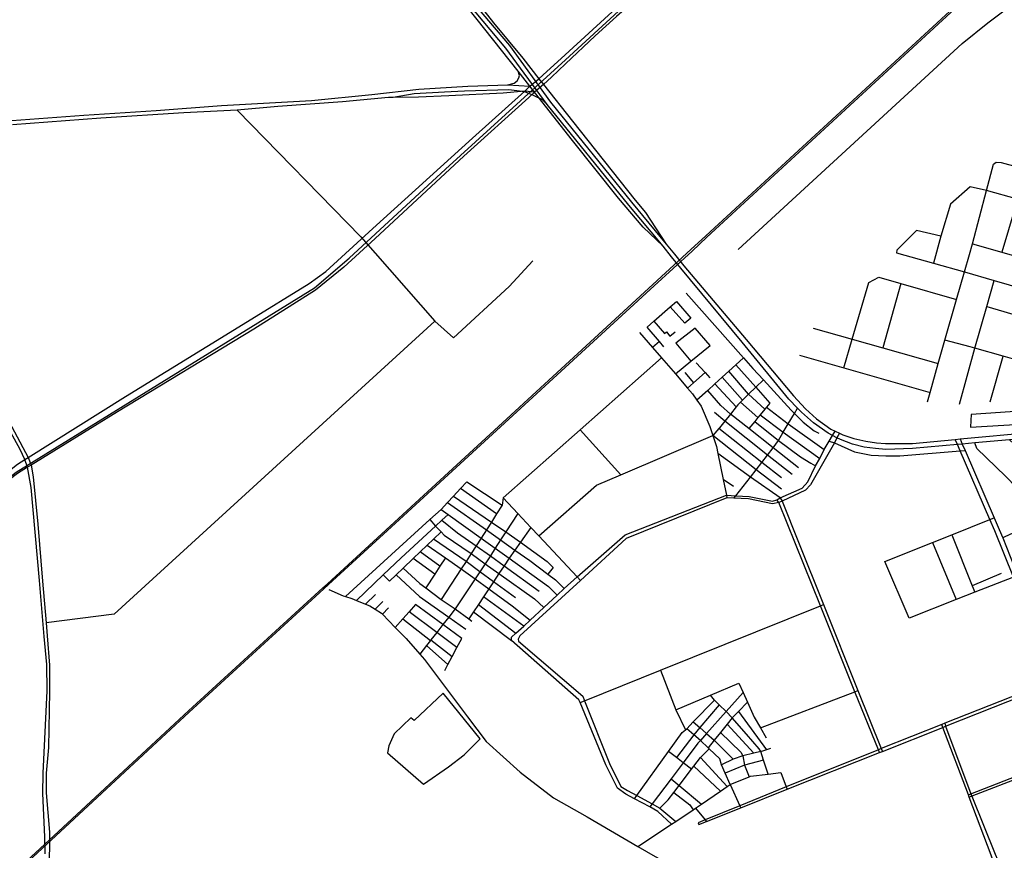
# Model space of a CAD drawing. Header units: millimetres. Extents: x 664923 to 767831, y 3118803 to 3207600.
# Tile 314 of 422: x 723421 to 725835, y 3168845 to 3170882. Entities that reach past the tile are written whole.
import ezdxf

# ---------------------------------------------------------------- set-up
doc = ezdxf.new("R2010")
doc.units = ezdxf.units.MM
for name, color, linetype in [('railways', 4, 'Continuous'), ('roads_2', 2, 'Continuous'), ('roads_3', 3, 'Continuous'), ('water', 7, 'Continuous')]:
    doc.layers.add(name, color=color, linetype=linetype)

msp = doc.modelspace()

# ---------------------------------------------------------------- linework, layer by layer
at = {"layer": 'railways'}
for points in [[(725103.03, 3170351.92), (725928.26, 3171112.69), (726001.53, 3171179), (726298.98, 3171448.27), (726638.62, 3171763.36)], [(725106.12, 3170348.27), (725931.25, 3171110.02), (726300.23, 3171444.35), (726482.96, 3171613.6), (726612.56, 3171732.9), (726641.97, 3171759.97)], [(725794.31, 3170874.45), (726047.63, 3171065.08), (726292.97, 3171291.19), (726482.69, 3171466.04), (726517.51, 3171510.56), (726585.46, 3171685.18), (726612.56, 3171732.9)], [(721968.52, 3168449.67), (722036.04, 3168485.82), (722077.83, 3168514.7), (722110.2, 3168544.63), (722142.03, 3168577.68), (722179.69, 3168637.63), (722273.15, 3168810.78), (722313.67, 3168893.9), (722362.81, 3168947.13), (722393.01, 3168973.88), (722651.8, 3169176.29), (723111.99, 3169536.53), (723412.79, 3169771.88), (723540.73, 3169851.88), (724033.22, 3170156), (724143.95, 3170224.64), (724228.68, 3170297.06), (724357.92, 3170416.17), (724465.28, 3170515.43), (724759.14, 3170783.47), (725098.31, 3171096.44), (725130.13, 3171119.75), (725164.6, 3171139.12)], [(725182.42, 3170318.5), (725731.52, 3170823.78), (725794.31, 3170874.45)], [(725066.26, 3170318.03), (725103.03, 3170351.92)], [(725069.49, 3170314.45), (725106.12, 3170348.27)], [(724175.72, 3169498.65), (724329.46, 3169639.39), (724973.37, 3170232.4), (725066.26, 3170318.03)], [(724177.92, 3169496.45), (724332.38, 3169638.14), (724976.95, 3170229.04), (725069.49, 3170314.45)], [(721027.57, 3167389.99), (721586.85, 3167530.04), (721668.15, 3167552), (721802.08, 3167586.2), (721946.36, 3167631.53), (722020.72, 3167660.53), (722094.29, 3167692.51), (722180.9, 3167735.54), (722291.71, 3167801.03), (722387.45, 3167865.93), (722475.47, 3167934.93), (722645.88, 3168089.66), (723213.47, 3168610.3), (723561.67, 3168932.26), (723835.26, 3169187), (724164.19, 3169488.11)], [(721029.02, 3167385.09), (721669.47, 3167546.08), (721803.49, 3167580.57), (721947.92, 3167626.28), (722023.13, 3167655.05), (722096.91, 3167687.02), (722183.28, 3167731.29), (722294.22, 3167796.63), (722389.99, 3167862.06), (722478.66, 3167931.58), (722649.73, 3168085.95), (723216.02, 3168607.72), (723836.76, 3169183.46), (724166.5, 3169485.97)], [(724164.19, 3169488.11), (724175.72, 3169498.65)], [(724166.5, 3169485.97), (724177.92, 3169496.45)]]:
    msp.add_lwpolyline(points, dxfattribs=at)
at = {"layer": 'roads_2'}
for points in [[(725830.6, 3172495.54), (725830.06, 3172483.91), (725812.88, 3172110.52), (725811.69, 3172084.81), (725806.09, 3171930.16), (725802.11, 3171913.88), (725792.18, 3171901.09), (725676.19, 3171795.15), (725492.22, 3171626.01), (725390, 3171532.69), (725380.75, 3171519.7), (725355.47, 3171470.61), (725333.43, 3171419.62), (725323.22, 3171395.98), (725301.46, 3171363.39), (725244.38, 3171250.92), (725229.04, 3171224.98), (725185.88, 3171175.95), (725083.91, 3171077.98), (725077.71, 3171072.02), (724943.83, 3170943.4), (724884.38, 3170889.96), (724831.9, 3170842.78), (724759.14, 3170773.75)], [(724998.53, 3170326.77), (724949.44, 3170373.25), (724889.21, 3170444.64), (724776.8, 3170585.66), (724683.69, 3170704.41), (724671.98, 3170719.27), (724643.18, 3170755.93), (724520.8, 3170910.39), (724436.81, 3171017.03), (724406.57, 3171067.52)], [(724457.7, 3171029.15), (724479.04, 3171007.99), (724582.82, 3170874.76), (724654.38, 3170787.68), (724694.27, 3170737.37), (724705.65, 3170723.02), (724776.67, 3170633.43), (724929.9, 3170439.75), (724955.13, 3170409.41), (725006.35, 3170331.26)], [(724914.93, 3170427.36), (724714.37, 3170674.49), (724613.34, 3170812.7), (724501.58, 3170945.92)], [(724510.38, 3170951.05), (724621.92, 3170819.2), (724722.33, 3170679.62), (724921.12, 3170434.89)], [(724748.3, 3170786.93), (724826.17, 3170858.39), (724873.91, 3170901.6)], [(724713.2, 3170754.74), (724748.3, 3170786.93)], [(724759.14, 3170773.75), (724725.08, 3170741.45)], [(724617.87, 3170722.18), (724633.51, 3170726.47), (724641.14, 3170732.2), (724645.26, 3170739.21), (724646.31, 3170745), (724643.18, 3170755.93)], [(724671.98, 3170719.27), (724694.27, 3170737.37), (724713.2, 3170754.74)], [(724725.08, 3170741.45), (724705.65, 3170723.02), (724683.69, 3170704.41)], [(722104.73, 3168909), (722236.12, 3168911.78), (722250.07, 3168914.86), (722292.1, 3168926.81), (722299.13, 3168929.49), (722328.33, 3168940.6), (722351.38, 3168954.14), (722558.71, 3169113.52), (722565.73, 3169119.1), (722733.04, 3169251.9), (723155.77, 3169584.99), (723415.72, 3169791.88), (723434.21, 3169803.49), (723441.83, 3169808.28), (723680.41, 3169958.11), (723979.43, 3170142), (724131.05, 3170235.18), (724172.07, 3170264.76), (724287.12, 3170369.58), (724531.67, 3170591.92), (724659.59, 3170706.91), (724671.98, 3170719.27)], [(723916.03, 3170671.32), (724136.62, 3170683.97), (724284.42, 3170698.74), (724399.63, 3170711.62), (724519.9, 3170719.02), (724617.87, 3170722.18), (724671.98, 3170719.27)], [(724683.69, 3170704.41), (724669.62, 3170691.01), (724510.46, 3170547.56), (724292.48, 3170345.38), (724216.03, 3170275.06), (724146.1, 3170218.83), (723995.62, 3170122.96), (723660.83, 3169920.35), (723449.49, 3169789.59), (723440.64, 3169784.12), (723415.95, 3169768.85), (723375.05, 3169737.92), (722745.91, 3169238.21), (722578.22, 3169104.18), (722571.38, 3169098.7), (722561.73, 3169090.99), (722419.44, 3168974.89), (722372.35, 3168939.57), (722352.88, 3168930.16), (722312.25, 3168915.6), (722261.48, 3168899.62), (722246.19, 3168897.09), (722209.98, 3168890.39)], [(724683.69, 3170704.41), (724659.59, 3170706.91), (724606.42, 3170702.26), (724473.34, 3170695.56), (724399.2, 3170692.22), (724337.15, 3170691.57), (724325.33, 3170691.45), (724212.64, 3170680.84), (724053.91, 3170669.53), (723954.63, 3170659.87), (723823.46, 3170653.33), (723620.46, 3170640.54), (723403.44, 3170624.29)], [(724462.27, 3170704.19), (724388.33, 3170700.3), (724337.15, 3170691.57)], [(724714.37, 3170674.49), (724703.24, 3170685.51), (724681.04, 3170696.38), (724659.45, 3170705.19), (724620.5, 3170710.16), (724511.81, 3170706.8), (724462.27, 3170704.19)], [(722997.88, 3170600.94), (723021.59, 3170607.27), (723117.29, 3170611.48), (723210.21, 3170619.14), (723290.5, 3170626.72), (723401.98, 3170634.58), (723578.74, 3170647.67), (723755.69, 3170659.8), (723916.03, 3170671.32)], [(725018.87, 3170300.46), (724998.53, 3170326.77), (724914.93, 3170427.36)], [(724921.12, 3170434.89), (725006.35, 3170331.26), (725026.78, 3170306.91)], [(723148.42, 3170329.08), (723163.62, 3170313.01), (723180.47, 3170281.77), (723284.57, 3170099.18), (723353.38, 3169972.24), (723441.83, 3169808.28), (723449.49, 3169789.59), (723454.6, 3169760.39), (723465.89, 3169644.92), (723476.89, 3169505.01), (723485.8, 3169402.38), (723488.57, 3169370.49), (723494.57, 3169299), (723494.06, 3169234.51), (723492.07, 3169096.45), (723486.28, 3169034.17), (723486.26, 3168985.47), (723493.9, 3168888.98)], [(723483.05, 3168877.94), (723478.31, 3168984.3), (723479.09, 3169034.16), (723488.21, 3169235.49), (723487.36, 3169300.15), (723481.58, 3169369.34), (723469.87, 3169506.55), (723449.65, 3169734.44), (723440.64, 3169784.12), (723434.21, 3169803.49), (723422.7, 3169828.05), (723344.16, 3169968.99), (723212.04, 3170209.23), (723156.74, 3170308.84), (723148.42, 3170329.08)], [(725026.78, 3170306.91), (725049.76, 3170277.94)], [(725041.76, 3170272.72), (725018.87, 3170300.46)], [(726158.52, 3169880.23), (725953.51, 3169861.44), (725847.41, 3169851.72), (725762.96, 3169843.98), (725731.99, 3169841.14), (725720.02, 3169840.04), (725609.68, 3169829.93), (725544.72, 3169827.44), (725519.65, 3169830), (725491.78, 3169833.33), (725462.72, 3169840.79), (725433.86, 3169852.13), (725424.68, 3169856.1), (725414.26, 3169862.24), (725403.53, 3169867.59), (725366.89, 3169892.88), (725337.74, 3169919.15), (725328.38, 3169929.03), (725307.08, 3169951.48), (725192.34, 3170090.9), (725041.76, 3170272.72)], [(725049.76, 3170277.94), (725202.32, 3170097.35), (725317.94, 3169959.1), (725347.66, 3169927.68), (725374.65, 3169902.7), (725409.89, 3169877.45), (725420.62, 3169872.51), (725431.17, 3169867.8), (725438.83, 3169863.75), (725466.38, 3169854.77), (725495.17, 3169848.42), (725521.77, 3169843.74), (725543.51, 3169842.43), (725609.8, 3169842.71), (725714.64, 3169852.49), (725726.59, 3169853.61), (725905.72, 3169870.3), (726158.09, 3169890.12)], [(725277.1, 3169704.39), (725285.62, 3169709.34), (725339.67, 3169733.26), (725353.28, 3169748.21), (725372.51, 3169787.85), (725382.95, 3169806.08), (725393.83, 3169827.51), (725405.56, 3169847.96), (725414.26, 3169862.24), (725420.62, 3169872.51)], [(725431.17, 3169867.8), (725424.68, 3169856.1), (725418.97, 3169843.93), (725359.76, 3169741.01), (725347.96, 3169728.08), (725290.48, 3169700.86), (725281.97, 3169697.4)], [(726138.39, 3168739.16), (726146.93, 3168755.22), (726148.67, 3168773.9), (726147.69, 3168783.37), (726030.62, 3169082.58), (726027.56, 3169090.25), (725961.03, 3169256.46), (725958.64, 3169262.43), (725909.09, 3169385.79), (725857.28, 3169514.8), (725811.76, 3169628.17), (725799.77, 3169655.87), (725726.92, 3169824.12), (725720.02, 3169840.04), (725714.64, 3169852.49)], [(725726.59, 3169853.61), (725731.99, 3169841.14), (725738.95, 3169825.06), (725810.34, 3169660.09), (725822.82, 3169631.25), (725831.05, 3169610.76), (725858.68, 3169542), (725867.93, 3169519), (725919.72, 3169390.12), (725969.24, 3169266.87), (725971.72, 3169260.72), (726038.47, 3169094.63), (726041.6, 3169086.81), (726087.54, 3168972.5), (726157.19, 3168788.23), (726167.06, 3168781.59), (726183, 3168774.56), (726201.91, 3168773.1)], [(725529.15, 3169084.28), (725526.48, 3169090.86), (725468.93, 3169233.65), (725384.83, 3169444.34), (725281.97, 3169697.4), (725277.1, 3169704.39)], [(725285.62, 3169709.34), (725290.48, 3169700.86), (725330.8, 3169600.23), (725392.02, 3169447.23), (725476.32, 3169236.48), (725533.33, 3169093.97), (725536.1, 3169087.05)], [(725688.94, 3169156.17), (725681.56, 3169153.22), (725533.33, 3169093.97), (725526.48, 3169090.86)], [(725529.15, 3169084.28), (725536.1, 3169087.05), (725684.45, 3169146.19), (725690.97, 3169148.79)], [(725813.52, 3168805.96), (725807.76, 3168818.58), (725802.45, 3168832.93), (725748.94, 3168975), (725746.94, 3168980.31), (725684.45, 3169146.19), (725681.56, 3169153.22)], [(725688.94, 3169156.17), (725690.97, 3169148.79), (725753.24, 3168983.01), (725755.37, 3168977.37), (725812.95, 3168834.87), (725818.13, 3168822.37), (725823.01, 3168810.53)], [(725746.94, 3168980.31), (725753.24, 3168983.01), (726027.56, 3169090.25), (726038.47, 3169094.63)], [(726041.6, 3169086.81), (726030.62, 3169082.58), (725887.12, 3169027.72), (725755.37, 3168977.37), (725748.94, 3168975)], [(723493.9, 3168888.98), (723494.1, 3168848.56)], [(723483.48, 3168835.59), (723483.05, 3168877.94)], [(723494.1, 3168848.56), (723492.75, 3168817.93), (723489.4, 3168780.32), (723477, 3168619.16), (723458.1, 3168494.25), (723418.82, 3168276.36), (723404.27, 3168213.83), (723398.42, 3168202.24), (723379.17, 3168190.17), (723373.06, 3168186.34)]]:
    msp.add_lwpolyline(points, dxfattribs=at)
at = {"layer": 'roads_3'}
for points in [[(723954.63, 3170659.87), (724257.46, 3170349.37), (724439.14, 3170142.67), (724484.37, 3170101.42), (724621.34, 3170227.98), (724678.94, 3170290.81)], [(725646.41, 3169944.79), (725652.94, 3169967.65), (725673.27, 3170038.84), (725689.59, 3170096), (725717.98, 3170195.4), (725737.36, 3170263.28), (725749.6, 3170306.15), (725756.67, 3170332.64), (725791.49, 3170463.13), (725808.78, 3170527.95), (725815.37, 3170532.94), (725827.62, 3170531.89), (725962.66, 3170494.85)], [(725791.49, 3170463.13), (725751.14, 3170471.86), (725702.93, 3170429.54), (725679.73, 3170350.81), (725661.83, 3170284.64)], [(726011.91, 3170401.19), (725947.87, 3170419.18), (725867.3, 3170441.82), (725791.49, 3170463.13)], [(725867.3, 3170441.82), (725856.47, 3170404.73), (725845.46, 3170367.06), (725829.35, 3170311.91)], [(725679.73, 3170350.81), (725619.74, 3170364.82), (725571.24, 3170316.75), (725570.64, 3170310.42)], [(725756.67, 3170332.64), (725829.35, 3170311.91), (725911.82, 3170288.4), (725975.49, 3170270.24), (726045.02, 3170250.4), (726119.65, 3170229.13)], [(725570.64, 3170310.42), (725661.83, 3170284.64), (725737.36, 3170263.28), (725810.22, 3170242.38), (725957.17, 3170200.23), (726099.75, 3170159.34), (726145.19, 3170146.3)], [(725441.63, 3170028.15), (725462.05, 3170098.31), (725502.53, 3170237.39), (725527.38, 3170250.67), (725581.26, 3170235.05), (725717.98, 3170195.4)], [(725581.26, 3170235.05), (725537.58, 3170077.04)], [(725725.2, 3169939.34), (725762.86, 3170076.25), (725792.02, 3170178.55), (725810.22, 3170242.38)], [(725055.32, 3170210.98), (725195.34, 3170052.6), (725218.76, 3170026.11), (725244.44, 3169998.28), (725312.4, 3169924.61), (725320.64, 3169916.13), (725341.66, 3169894.49), (725369, 3169873.83), (725379.98, 3169867.62)], [(725000.58, 3170079.82), (724989.84, 3170092.44), (724959.68, 3170127.87), (724976.21, 3170142.42), (725016.21, 3170177.64), (725031.46, 3170191.06), (725066.57, 3170150.25), (725052.03, 3170137.86), (725016.21, 3170177.64)], [(725792.02, 3170178.55), (726080.99, 3170093.57)], [(724439.14, 3170142.67), (723653.13, 3169423.98), (723485.8, 3169402.38)], [(724976.21, 3170142.42), (725002.13, 3170112.26), (725007.27, 3170116.25), (725014.86, 3170105.6), (725028.12, 3170116.65)], [(724940.95, 3170115.04), (724972.54, 3170078.35), (724994.69, 3170052.68), (725028.73, 3170013.11), (725058.61, 3169978.42), (725070.94, 3169964.1), (725081.57, 3169948.48), (725091.62, 3169933.7), (725113.21, 3169884.41), (725120.5, 3169862.13), (725129.36, 3169835.02), (725132.92, 3169817.69), (725146, 3169753.88), (725153.82, 3169715.75), (725155.19, 3169709.07)], [(725028.73, 3170013.11), (725066.46, 3170044.19), (725113.91, 3170083.3), (725077.03, 3170125.81), (725029.96, 3170088.59), (725066.46, 3170044.19)], [(725366.32, 3170125.26), (725462.05, 3170098.31), (725537.58, 3170077.04), (725673.27, 3170038.84)], [(724989.84, 3170092.44), (724972.54, 3170078.35)], [(725912.55, 3170033.57), (725832.42, 3170056.42), (725762.86, 3170076.25), (725751.13, 3170079.59), (725689.59, 3170096)], [(724994.69, 3170052.68), (724795.44, 3169876.33), (724606.8, 3169709.38)], [(725079.48, 3170040.45), (725101.6, 3170016.38), (725113.2, 3170003.76)], [(725195.34, 3170052.6), (725176.48, 3170035.34), (725159.45, 3170019.75), (725143.46, 3170005.12), (725125.78, 3169988.94), (725108.25, 3169972.89), (725081.57, 3169948.48)], [(725332.83, 3170059.31), (725441.63, 3170028.15), (725652.94, 3169967.65)], [(725800.48, 3169944.49), (725832.42, 3170056.42)], [(725051.79, 3170016.41), (725073.33, 3169991.28)], [(725101.6, 3170016.38), (725073.33, 3169991.28), (725058.61, 3169978.42)], [(725248.2, 3169926.6), (725208, 3169963.93), (725159.45, 3170019.75)], [(725176.48, 3170035.34), (725226.17, 3169981.07), (725260.23, 3169941.08), (725252.38, 3169931.63), (725248.2, 3169926.6), (725236.81, 3169912.89), (725231.21, 3169906.16), (725223.14, 3169896.45), (725208.73, 3169879.1)], [(725244.44, 3169998.28), (725226.17, 3169981.07), (725208, 3169963.93), (725192.88, 3169948.5), (725188.5, 3169944.03), (725181.75, 3169937.15), (725177.85, 3169932.31), (725163.72, 3169914.83), (725149.56, 3169897.33), (725136.6, 3169881.29), (725134.87, 3169879.24), (725120.5, 3169862.13)], [(725192.88, 3169948.5), (725143.46, 3170005.12)], [(725330.71, 3169783.03), (725268.57, 3169831.58), (725208.73, 3169879.1), (725163.72, 3169914.83), (725140.33, 3169935.57), (725108.25, 3169972.89)], [(725177.85, 3169932.31), (725125.78, 3169988.94)], [(725231.21, 3169906.16), (725188.5, 3169944.03)], [(725172, 3169708.41), (725176.79, 3169714.52), (725212.61, 3169760.21), (725226.48, 3169777.89), (725240.76, 3169796.12), (725254.72, 3169813.92), (725268.57, 3169831.58), (725281.17, 3169850.27), (725293.23, 3169870.4), (725305.27, 3169890.48), (725320.64, 3169916.13), (725328.38, 3169929.03)], [(725252.38, 3169931.63), (725305.27, 3169890.48), (725393.83, 3169827.51)], [(725315.38, 3169766.83), (725254.72, 3169813.92), (725149.56, 3169897.33), (725124.32, 3169918.22)], [(725223.14, 3169896.45), (725281.17, 3169850.27), (725335.05, 3169810.09), (725361.08, 3169794.34), (725372.51, 3169787.85)], [(725236.81, 3169912.89), (725293.23, 3169870.4), (725382.95, 3169806.08)], [(724795.44, 3169876.33), (724894.54, 3169765.31)], [(725288.44, 3169758.01), (725240.76, 3169796.12), (725134.87, 3169879.24)], [(724693.71, 3169616.1), (724835.25, 3169739.91), (724894.54, 3169765.31), (725120.5, 3169862.13)], [(725288.97, 3169730.36), (725226.48, 3169777.89), (725120.5, 3169862.13)], [(725405.56, 3169847.96), (725418.97, 3169843.93), (725468.17, 3169822.09), (725508.73, 3169814.23), (725544.41, 3169811.89), (725579.15, 3169812.56), (725726.92, 3169824.12), (725738.95, 3169825.06)], [(725847.41, 3169851.72), (725885.59, 3169817.55), (725963.85, 3169747.55), (725911.15, 3169681.78), (725848.83, 3169751.88), (725837.67, 3169762.61), (725767.4, 3169830.22), (725762.96, 3169843.98)], [(725285.62, 3169709.34), (725212.61, 3169760.21), (725132.92, 3169817.69)], [(725171.01, 3169736.73), (725146, 3169753.88)], [(724219.83, 3169467.15), (724426.98, 3169655.7), (724454.77, 3169680.98), (724470.14, 3169697.55), (724484.98, 3169713.55), (724501.98, 3169731.88), (724517.55, 3169748.64)], [(724590.46, 3169669.66), (724501.98, 3169731.88)], [(724517.55, 3169748.64), (724603.93, 3169690.88)], [(724606.8, 3169709.38), (724603.93, 3169690.88), (724590.46, 3169669.66), (724577.91, 3169649.88), (724565.56, 3169630.42), (724552.66, 3169610.09), (724540.33, 3169591.14), (724528.07, 3169572.29), (724515.43, 3169552.85), (724503.66, 3169534.76), (724454.68, 3169459.46)], [(724484.98, 3169713.55), (724577.91, 3169649.88), (724613.14, 3169625.76), (724648.83, 3169600.1), (724714.47, 3169552.91), (724729.34, 3169538.67), (724716.05, 3169522.25)], [(724606.8, 3169709.38), (724642.27, 3169670.98), (724674.29, 3169636.81), (724693.71, 3169616.1), (724787.58, 3169515.65), (724796.22, 3169506.7)], [(725019.4, 3168908.78), (724986.03, 3168940.05), (724965.66, 3168951.03), (724928.84, 3168970.85), (724907.54, 3168982.32), (724887.17, 3168997.05), (724858.2, 3169053.99), (724794.98, 3169207.05), (724792.12, 3169213.94), (724627.25, 3169359.47), (724627.23, 3169367.18), (724637.9, 3169377.07), (724656.76, 3169394.53), (724672.88, 3169409.45), (724706.49, 3169440.58), (724738.62, 3169470.31), (724756.16, 3169486.55), (724787.58, 3169515.65), (724905.67, 3169618.75), (725153.82, 3169715.75), (725176.79, 3169714.52), (725209.39, 3169712.78), (725266.97, 3169701.09), (725277.1, 3169704.39)], [(725281.97, 3169697.4), (725266.91, 3169694.85), (725208.17, 3169706.99), (725172, 3169708.41), (725155.19, 3169709.07), (724908.4, 3169609.38), (724796.22, 3169506.7)], [(724454.77, 3169680.98), (724471.3, 3169668.34), (724552.66, 3169610.09), (724587.14, 3169585.42), (724621.59, 3169560.85), (724718, 3169492.08), (724738.62, 3169470.31)], [(724470.14, 3169697.55), (724565.56, 3169630.42), (724600.28, 3169605.81), (724635.48, 3169580.85), (724671.67, 3169555.2), (724716.05, 3169522.25), (724734.78, 3169508.34), (724756.16, 3169486.55)], [(724247.23, 3169457.45), (724312.7, 3169520.25), (724356.04, 3169561.84), (724440.6, 3169639.97), (724456.33, 3169654.5), (724471.3, 3169668.34)], [(724642.27, 3169670.98), (724613.14, 3169625.76), (724600.28, 3169605.81), (724587.14, 3169585.42), (724575.21, 3169566.91), (724562.11, 3169547.09), (724549.4, 3169527.95), (724537.94, 3169510.7), (724490.37, 3169439.07), (724488.85, 3169437.11), (724472.95, 3169416.72), (724458.8, 3169398.55), (724443.59, 3169379.04), (724429.4, 3169360.83), (724428.22, 3169359.31), (724418.72, 3169347.13), (724401.96, 3169325.62)], [(724426.98, 3169655.7), (724440.6, 3169639.97), (724454.3, 3169625.48), (724461.96, 3169617.37), (724528.07, 3169572.29), (724562.11, 3169547.09), (724595.59, 3169523.35), (724683.3, 3169461.15), (724706.49, 3169440.58)], [(724456.33, 3169654.5), (724494.14, 3169623.02), (724540.33, 3169591.14), (724575.21, 3169566.91), (724608.82, 3169542.43), (724694.66, 3169479.91)], [(725542.5, 3169553.03), (725659.39, 3169599.76), (725706.1, 3169618.42), (725799.77, 3169655.87), (725810.34, 3169660.09)], [(724674.29, 3169636.81), (724648.83, 3169600.1), (724635.48, 3169580.85), (724621.59, 3169560.85), (724608.82, 3169542.43), (724595.59, 3169523.35), (724582.71, 3169503.51), (724571.52, 3169486.24), (724558.43, 3169466.49), (724545.77, 3169447.35), (724534.04, 3169429.64), (724522.43, 3169412.11)], [(725877.51, 3169631.06), (725850.57, 3169619.87), (725831.05, 3169610.76)], [(724312.7, 3169520.25), (724328.2, 3169504.53), (724344.38, 3169520.04), (724361.65, 3169536.62), (724386.22, 3169560.18), (724403.21, 3169576.48), (724420.54, 3169593.1), (724435.76, 3169607.69), (724454.3, 3169625.48)], [(724636.57, 3169464.01), (724582.71, 3169503.51), (724549.4, 3169527.95), (724515.43, 3169552.85), (724435.76, 3169607.69)], [(725706.1, 3169618.42), (725756.05, 3169493.62), (725762.52, 3169477.43)], [(724420.54, 3169593.1), (724464.87, 3169561.98), (724503.66, 3169534.76), (724537.94, 3169510.7), (724571.52, 3169486.24), (724628.95, 3169444.42), (724672.88, 3169409.45)], [(725659.39, 3169599.76), (725717.08, 3169459.53)], [(724439.06, 3169522.35), (724386.22, 3169560.18)], [(724451.59, 3169541.57), (724403.21, 3169576.48)], [(724464.87, 3169561.98), (724451.59, 3169541.57), (724439.06, 3169522.35), (724416.73, 3169488.06)], [(724361.65, 3169536.62), (724402.17, 3169499.03), (724416.73, 3169488.06), (724454.68, 3169459.46), (724488.85, 3169437.11), (724522.43, 3169412.11), (724529.29, 3169406.34)], [(725867.93, 3169519), (725857.28, 3169514.8), (725762.52, 3169477.43), (725717.08, 3169459.53), (725602.21, 3169414.24), (725542.5, 3169553.03)], [(724344.38, 3169520.04), (724401.48, 3169467.46), (724472.95, 3169416.72), (724514.69, 3169387.08)], [(725827.12, 3169523.41), (725756.05, 3169493.62)], [(724179.08, 3169484.18), (724214.23, 3169468.88), (724219.83, 3169467.15), (724235.55, 3169462.27), (724247.23, 3169457.45), (724269.32, 3169448.33), (724279.34, 3169444.2), (724292.48, 3169436), (724307.92, 3169426.37), (724310.43, 3169423.77), (724341.82, 3169391.25), (724368.32, 3169363.78), (724401.96, 3169325.62), (724413.29, 3169312.78), (724518.65, 3169172.15), (724564.89, 3169111.45), (724647.81, 3169036.32), (724729.94, 3168973.6), (724812.49, 3168926.46), (724937, 3168853.66)], [(724796.22, 3169506.7), (724647.6, 3169370.66), (724642.87, 3169362.16), (724644.3, 3169357.53), (724801.51, 3169222.77), (724806, 3169211.48), (724867.26, 3169057.62), (724894.69, 3169000.98), (724911.17, 3168991.57), (724934.52, 3168978.77), (724971.67, 3168958.4), (724990.22, 3168948.24), (725029.61, 3168915.6)], [(724293.56, 3169471.72), (724269.32, 3169448.33)], [(724656.76, 3169394.53), (724558.43, 3169466.49)], [(724311.41, 3169454.64), (724292.48, 3169436)], [(724325.61, 3169439.41), (724310.43, 3169423.77)], [(724463.62, 3169285.83), (724471.12, 3169300.01), (724481.57, 3169319.8), (724493.28, 3169341.98), (724505.12, 3169364.42), (724458.8, 3169398.55), (724391.86, 3169447.83), (724375.76, 3169429.63), (724360.36, 3169412.21), (724341.82, 3169391.25)], [(724545.77, 3169447.35), (724637.9, 3169377.07)], [(724794.98, 3169207.05), (724806, 3169211.48), (724991.89, 3169286.25), (725384.83, 3169444.34), (725392.02, 3169447.23)], [(724360.36, 3169412.21), (724428.22, 3169359.31)], [(724493.28, 3169341.98), (724443.59, 3169379.04), (724375.76, 3169429.63)], [(724534.04, 3169429.64), (724627.25, 3169359.47)], [(724418.72, 3169347.13), (724471.12, 3169300.01)], [(724429.4, 3169360.83), (724481.57, 3169319.8)], [(724991.89, 3169286.25), (725030.14, 3169189.34), (725053.45, 3169139.77)], [(725969.24, 3169266.87), (725958.64, 3169262.43), (725688.94, 3169156.17)], [(725030.14, 3169189.34), (725115.1, 3169225.21), (725184.36, 3169254.45), (725194.57, 3169231.89), (725205.55, 3169207.63), (725221.94, 3169171.42), (725237.39, 3169144.71), (725251.51, 3169120.68)], [(725690.97, 3169148.79), (725961.03, 3169256.46), (725971.72, 3169260.72)], [(725194.57, 3169231.89), (725153.25, 3169185.18), (725105.1, 3169130.76), (725090.08, 3169113.77), (725084.06, 3169106.98), (725047.81, 3169059.06), (725018.1, 3169019.79), (724971.67, 3168958.4), (724965.66, 3168951.03)], [(725256.24, 3169031.49), (725244.88, 3169065.62), (725237.8, 3169086.89), (725234.05, 3169093.48), (725203.32, 3169129.79), (725167.56, 3169169.35), (725153.25, 3169185.18), (725136.14, 3169201.48), (725124.61, 3169212.47), (725115.1, 3169225.21)], [(725237.39, 3169144.71), (725468.93, 3169233.65), (725476.32, 3169236.48)], [(724928.84, 3168970.85), (724934.52, 3168978.77), (725012.13, 3169086.9), (725045.32, 3169133.14), (725053.45, 3169139.77), (725056.51, 3169142.92), (725072.67, 3169159.42), (725124.61, 3169212.47)], [(725136.14, 3169201.48), (725088.54, 3169145.4), (725073.74, 3169127.96), (725031.1, 3169072.11)], [(725205.55, 3169207.63), (725183.1, 3169185.02), (725167.56, 3169169.35), (725155.58, 3169154.33), (725139.09, 3169133.65), (725123.68, 3169114.35), (725109.09, 3169096.06)], [(725183.1, 3169185.02), (725252.37, 3169091.36)], [(725072.67, 3169159.42), (725088.54, 3169145.4), (725105.1, 3169130.76), (725123.68, 3169114.35), (725170.57, 3169068.4)], [(725155.58, 3169154.33), (725221.4, 3169082.87)], [(725162.9, 3169006.15), (725151.01, 3169033.57), (725141.99, 3169054.37), (725138.01, 3169069.14), (725111.74, 3169093.6), (725109.09, 3169096.06), (725090.08, 3169113.77), (725073.74, 3169127.96), (725056.51, 3169142.92)], [(725139.09, 3169133.65), (725189.02, 3169085.01), (725193.71, 3169076.11), (725198.37, 3169053.66), (725209.24, 3169025.03)], [(724990.22, 3168948.24), (725011.34, 3168968.57), (725024.98, 3168986.56), (725037.77, 3169003.44), (725068, 3169043.32), (725073.85, 3169051.04), (725090.16, 3169072.54), (725111.74, 3169093.6)], [(725068, 3169043.32), (725047.81, 3169059.06), (725031.1, 3169072.11), (725012.13, 3169086.9)], [(725526.48, 3169090.86), (725300.35, 3169000.5), (725186.88, 3168953.35), (725101.71, 3168919.54), (725084.25, 3168912), (725086.18, 3168908.07), (725105.02, 3168915.56), (725188.89, 3168948.93), (725302.73, 3168994.21), (725529.15, 3169084.28)], [(725261.5, 3169094.37), (725252.37, 3169091.36), (725242.49, 3169088.11), (725237.8, 3169086.89), (725221.4, 3169082.87), (725193.71, 3169076.11), (725170.57, 3169068.4), (725141.99, 3169054.37)], [(725073.85, 3169051.04), (725139.26, 3168989.86)], [(725090.16, 3169072.54), (725155.51, 3169001.05)], [(725244.88, 3169065.62), (725198.37, 3169053.66), (725151.01, 3169033.57)], [(725029.61, 3168915.6), (725072.37, 3168944.2), (725078.06, 3168948), (725092.68, 3168957.79), (725139.26, 3168989.86), (725155.51, 3169001.05), (725162.9, 3169006.15), (725209.24, 3169025.03), (725213.02, 3169026.56), (725256.24, 3169031.49), (725287.26, 3169035.01), (725300.35, 3169000.5), (725302.73, 3168994.21)], [(725018.1, 3169019.79), (725037.77, 3169003.44), (725092.68, 3168957.79)], [(725162.9, 3169006.15), (725186.88, 3168953.35), (725188.89, 3168948.93)], [(725024.98, 3168986.56), (725063.87, 3168955.98), (725072.37, 3168944.2)], [(725078.06, 3168948), (725101.71, 3168919.54), (725105.02, 3168915.56)], [(724937, 3168853.66), (725019.4, 3168908.78), (725029.61, 3168915.6)], [(724937, 3168853.66), (724978.93, 3168829.15), (725053.02, 3168789.51), (725204.98, 3168739.49), (725362.49, 3168683.09), (725393.91, 3168658.84), (725396.91, 3168654.25), (725407.16, 3168642.63)]]:
    msp.add_lwpolyline(points, dxfattribs=at)
at = {"layer": 'water'}
msp.add_lwpolyline([(725885.67, 3169923.04), (725753.62, 3169913.92), (725752.86, 3169899.31), (725752.56, 3169882.76), (725915.92, 3169892.48)], dxfattribs=at)
msp.add_lwpolyline([(724472.21, 3169049.2), (724510.61, 3169078.76), (724550.34, 3169117.81), (724459.75, 3169229.9), (724388.58, 3169162.92), (724380.45, 3169169.23), (724339.23, 3169130.65), (724325.81, 3169100.57), (724323.14, 3169083.61), (724411.08, 3169006.93), (724472.21, 3169049.2)], close=True, dxfattribs=at)

doc.saveas('drawing.dxf')
